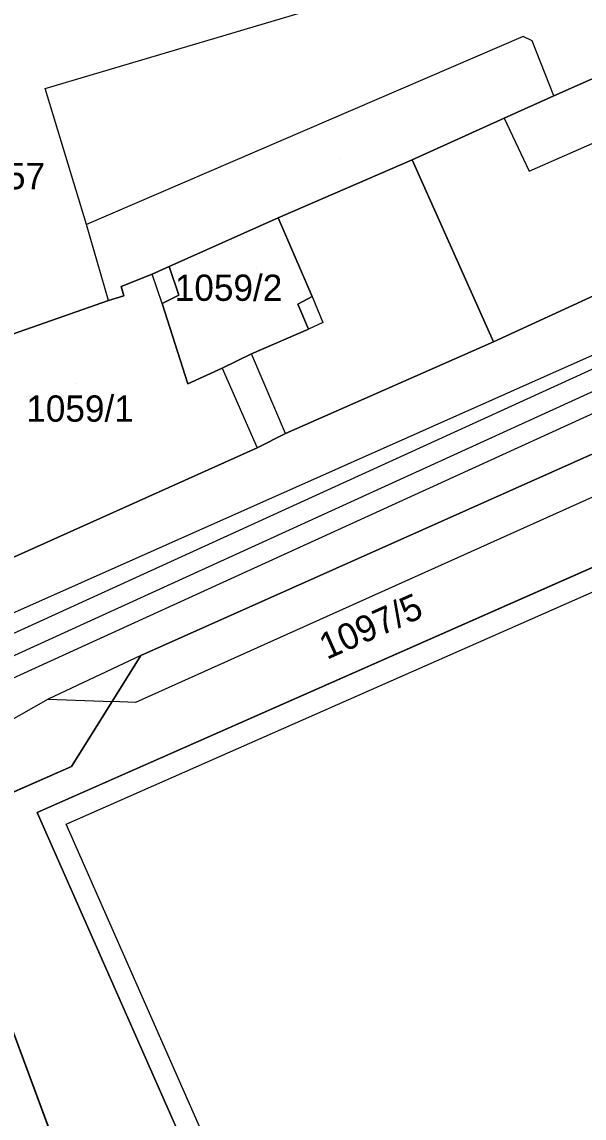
# Model space of a CAD drawing. Extents: x -263423 to -261326, y -1240067 to -1237864.
# Drawn here: x -262669.9 to -262627.1, y -1239899.5 to -1239816.1 of the extents above; entities that cross this region are included whole.
import ezdxf

# ---------------------------------------------------------------- set-up
doc = ezdxf.new("R2010")
doc.units = 0
for name, color, linetype in [('body_kn', 7, 'Continuous'), ('kladpar_druhypozemkov', 7, 'Continuous'), ('kladpar_hranice', 7, 'Continuous'), ('kladpar_parcelnecisla', 7, 'Continuous'), ('kladpar_plochy', 7, 'Continuous'), ('linie', 7, 'Continuous'), ('tarchy_linie', 7, 'Continuous'), ('zappar_hrandruhpozemk', 7, 'Continuous')]:
    doc.layers.add(name, color=color, linetype=linetype)

msp = doc.modelspace()

# ---------------------------------------------------------------- linework, layer by layer
at = {"layer": 'body_kn'}
for p, q in [((-262631.73, -1239817.17), (-262631.73, -1239817.17)), ((-262631.03, -1239817.5), (-262631.03, -1239817.5)), ((-262668.1, -1239821.15), (-262668.1, -1239821.15)), ((-262629.39, -1239821.71), (-262629.39, -1239821.71)), ((-262629.39, -1239821.71), (-262629.39, -1239821.71)), ((-262633.16, -1239823.41), (-262633.16, -1239823.41)), ((-262633.16, -1239823.41), (-262633.16, -1239823.41)), ((-262640.17, -1239826.56), (-262640.17, -1239826.56)), ((-262631.26, -1239827.43), (-262631.26, -1239827.43)), ((-262664.96, -1239831.49), (-262664.96, -1239831.49)), ((-262664.96, -1239831.49), (-262664.96, -1239831.49)), ((-262650.38, -1239830.98), (-262650.38, -1239830.98)), ((-262650.38, -1239830.98), (-262650.38, -1239830.98)), ((-262658.67, -1239834.7), (-262658.67, -1239834.7)), ((-262659.95, -1239835.27), (-262659.95, -1239835.27)), ((-262662.31, -1239836.21), (-262662.31, -1239836.21)), ((-262663.27, -1239837.29), (-262663.27, -1239837.29)), ((-262663.27, -1239837.29), (-262663.27, -1239837.29)), ((-262662.12, -1239836.92), (-262662.12, -1239836.92)), ((-262657.92, -1239836.87), (-262657.92, -1239836.87)), ((-262647.79, -1239836.98), (-262647.79, -1239836.98)), ((-262647.79, -1239836.98), (-262647.79, -1239836.98)), ((-262659.19, -1239837.5), (-262659.19, -1239837.5)), ((-262659.19, -1239837.5), (-262659.19, -1239837.5)), ((-262648.88, -1239837.55), (-262648.88, -1239837.55)), ((-262646.97, -1239838.96), (-262646.97, -1239838.96)), ((-262648.06, -1239839.46), (-262648.06, -1239839.46)), ((-262633.99, -1239840.42), (-262633.99, -1239840.42)), ((-262652.39, -1239841.35), (-262652.39, -1239841.35)), ((-262654.63, -1239842.43), (-262654.63, -1239842.43)), ((-262654.63, -1239842.43), (-262654.63, -1239842.43)), ((-262657.24, -1239843.63), (-262657.24, -1239843.63)), ((-262649.81, -1239847.42), (-262649.81, -1239847.42)), ((-262649.81, -1239847.42), (-262649.81, -1239847.42)), ((-262651.98, -1239848.49), (-262651.98, -1239848.49)), ((-262660.83, -1239864.32), (-262660.83, -1239864.32)), ((-262660.83, -1239864.32), (-262660.83, -1239864.32)), ((-262667.86, -1239867.63), (-262667.86, -1239867.63)), ((-262663.01, -1239867.82), (-262663.01, -1239867.82)), ((-262661.23, -1239867.89), (-262661.23, -1239867.89)), ((-262666.09, -1239872.77), (-262666.09, -1239872.77)), ((-262668.71, -1239876.26), (-262668.71, -1239876.26)), ((-262666.51, -1239877.16), (-262666.51, -1239877.16))]:
    msp.add_line(p, q, dxfattribs=at)
at = {"layer": 'kladpar_druhypozemkov'}
for p, q in [((-262645.68, -1239826.47), (-262645.68, -1239826.47)), ((-262652.04, -1239834.88), (-262652.04, -1239834.88)), ((-262665.82, -1239843.61), (-262665.82, -1239843.61)), ((-262643.14, -1239860.98), (-262643.14, -1239860.98))]:
    msp.add_line(p, q, dxfattribs=at)
at = {"layer": 'kladpar_hranice'}
msp.add_line((-262660.83, -1239864.32), (-262626.2, -1239848.86), dxfattribs=at)
for points in [[(-262613.01, -1239814.52), (-262620.34, -1239817.67), (-262620.98, -1239817.98), (-262629.39, -1239821.71), (-262633.16, -1239823.41), (-262640.17, -1239826.56), (-262650.38, -1239830.98), (-262658.67, -1239834.7), (-262659.95, -1239835.27), (-262662.31, -1239836.21), (-262662.12, -1239836.92), (-262663.27, -1239837.29), (-262676.46, -1239841.89), (-262677.6, -1239838.06), (-262677.91, -1239838.12), (-262679.61, -1239832.76), (-262679.23, -1239832.57), (-262680.48, -1239828.04), (-262680.93, -1239828.11), (-262682.63, -1239822.68), (-262682.24, -1239822.49), (-262683.37, -1239818.54), (-262646.46, -1239807.43)], [(-262526.13, -1239812.66), (-262542.45, -1239819.98), (-262563.23, -1239829.13), (-262583.68, -1239838.09), (-262586.25, -1239839.22), (-262588.33, -1239840.2), (-262592.79, -1239842.29), (-262592.55, -1239839.45), (-262595.19, -1239840.65), (-262602.86, -1239844.12), (-262608.26, -1239846.57), (-262615.12, -1239849.67), (-262616.27, -1239850.24), (-262618.95, -1239851.5), (-262622.23, -1239850.36), (-262625.62, -1239849.18), (-262626.2, -1239848.86), (-262660.83, -1239864.32), (-262663.01, -1239867.82), (-262666.09, -1239872.77), (-262672.59, -1239875.61)], [(-262629.39, -1239821.71), (-262620.98, -1239817.98), (-262620.34, -1239817.67), (-262613.01, -1239814.52), (-262607.52, -1239828.24), (-262633.99, -1239840.42), (-262640.17, -1239826.56), (-262633.16, -1239823.41), (-262629.39, -1239821.71)], [(-262671.94, -1239857.45), (-262651.98, -1239848.49), (-262649.81, -1239847.42), (-262633.99, -1239840.42), (-262607.52, -1239828.24), (-262595.03, -1239823), (-262577.3, -1239815.05)], [(-262663.27, -1239837.29), (-262662.12, -1239836.92), (-262662.31, -1239836.21), (-262659.95, -1239835.27), (-262658.67, -1239834.7), (-262657.92, -1239836.87), (-262659.19, -1239837.5), (-262657.24, -1239843.63), (-262654.63, -1239842.43), (-262652.39, -1239841.35), (-262648.06, -1239839.46), (-262648.88, -1239837.55), (-262647.79, -1239836.98), (-262650.38, -1239830.98), (-262640.17, -1239826.56), (-262633.99, -1239840.42), (-262649.81, -1239847.42), (-262651.98, -1239848.49), (-262671.94, -1239857.45), (-262676.46, -1239841.89), (-262663.27, -1239837.29)], [(-262650.38, -1239830.98), (-262647.79, -1239836.98), (-262648.88, -1239837.55), (-262648.06, -1239839.46), (-262652.39, -1239841.35), (-262654.63, -1239842.43), (-262657.24, -1239843.63), (-262659.19, -1239837.5), (-262657.92, -1239836.87), (-262658.67, -1239834.7), (-262650.38, -1239830.98)], [(-262668.71, -1239876.26), (-262615.02, -1239852.56), (-262584.09, -1239922.71), (-262637.77, -1239946.39), (-262668.71, -1239876.26)], [(-262637.77, -1239946.39), (-262584.09, -1239922.71), (-262615.02, -1239852.56), (-262668.71, -1239876.26), (-262637.77, -1239946.39)], [(-262672.59, -1239875.61), (-262666.09, -1239872.77), (-262663.01, -1239867.82), (-262660.83, -1239864.32)], [(-262662.51, -1239914.58), (-262675.41, -1239879.86)], [(-262675.41, -1239879.86), (-262662.51, -1239914.58), (-262650.11, -1239948.02), (-262649.29, -1239949.42), (-262648.47, -1239950.57), (-262647.52, -1239951.53), (-262646.5, -1239952.36), (-262645.29, -1239953.01), (-262644.28, -1239953.52), (-262675.19, -1239964.28)]]:
    msp.add_lwpolyline(points, dxfattribs=at)
at = {"layer": 'kladpar_plochy'}
for p, q in [((-262660.83, -1239864.32), (-262626.2, -1239848.86)), ((-262615.02, -1239852.56), (-262668.71, -1239876.26)), ((-262663.01, -1239867.82), (-262660.83, -1239864.32)), ((-262666.09, -1239872.77), (-262663.01, -1239867.82)), ((-262672.59, -1239875.61), (-262666.09, -1239872.77)), ((-262668.71, -1239876.26), (-262637.77, -1239946.39)), ((-262662.51, -1239914.58), (-262675.41, -1239879.86)), ((-262675.41, -1239879.86), (-262662.51, -1239914.58))]:
    msp.add_line(p, q, dxfattribs=at)
for points in [[(-262613.01, -1239814.52), (-262620.34, -1239817.67), (-262620.98, -1239817.98), (-262629.39, -1239821.71), (-262633.16, -1239823.41), (-262640.17, -1239826.56), (-262650.38, -1239830.98), (-262658.67, -1239834.7), (-262659.95, -1239835.27), (-262662.31, -1239836.21), (-262662.12, -1239836.92), (-262663.27, -1239837.29), (-262676.46, -1239841.89), (-262677.6, -1239838.06), (-262677.91, -1239838.12), (-262679.61, -1239832.76), (-262679.23, -1239832.57), (-262680.48, -1239828.04), (-262680.93, -1239828.11), (-262682.63, -1239822.68), (-262682.24, -1239822.49), (-262683.37, -1239818.54), (-262646.46, -1239807.43)], [(-262526.13, -1239812.66), (-262542.45, -1239819.98), (-262563.23, -1239829.13), (-262583.68, -1239838.09), (-262586.25, -1239839.22), (-262588.33, -1239840.2), (-262592.79, -1239842.29), (-262592.55, -1239839.45), (-262595.19, -1239840.65), (-262602.86, -1239844.12), (-262608.26, -1239846.57), (-262615.12, -1239849.67), (-262616.27, -1239850.24), (-262618.95, -1239851.5), (-262622.23, -1239850.36), (-262625.62, -1239849.18), (-262626.2, -1239848.86), (-262660.83, -1239864.32), (-262663.01, -1239867.82), (-262666.09, -1239872.77), (-262672.59, -1239875.61)], [(-262671.94, -1239857.45), (-262651.98, -1239848.49), (-262649.81, -1239847.42), (-262633.99, -1239840.42), (-262607.52, -1239828.24), (-262595.03, -1239823), (-262577.3, -1239815.05)]]:
    msp.add_lwpolyline(points, dxfattribs=at)
for points in [[(-262629.39, -1239821.71), (-262620.98, -1239817.98), (-262620.34, -1239817.67), (-262613.01, -1239814.52), (-262607.52, -1239828.24), (-262633.99, -1239840.42), (-262640.17, -1239826.56), (-262633.16, -1239823.41)], [(-262663.27, -1239837.29), (-262662.12, -1239836.92), (-262662.31, -1239836.21), (-262659.95, -1239835.27), (-262658.67, -1239834.7), (-262657.92, -1239836.87), (-262659.19, -1239837.5), (-262657.24, -1239843.63), (-262654.63, -1239842.43), (-262652.39, -1239841.35), (-262648.06, -1239839.46), (-262648.88, -1239837.55), (-262647.79, -1239836.98), (-262650.38, -1239830.98), (-262640.17, -1239826.56), (-262633.99, -1239840.42), (-262649.81, -1239847.42), (-262651.98, -1239848.49), (-262671.94, -1239857.45), (-262676.46, -1239841.89)], [(-262650.38, -1239830.98), (-262647.79, -1239836.98), (-262648.88, -1239837.55), (-262648.06, -1239839.46), (-262652.39, -1239841.35), (-262654.63, -1239842.43), (-262657.24, -1239843.63), (-262659.19, -1239837.5), (-262657.92, -1239836.87), (-262658.67, -1239834.7)], [(-262668.71, -1239876.26), (-262615.02, -1239852.56), (-262584.09, -1239922.71), (-262637.77, -1239946.39)]]:
    msp.add_lwpolyline(points, close=True, dxfattribs=at)
at = {"layer": 'linie'}
msp.add_lwpolyline([(-262521.46, -1239790.07), (-262540.33, -1239798.65), (-262560.41, -1239807.74), (-262562.89, -1239808.81), (-262563.41, -1239809.03), (-262572.52, -1239812.91), (-262575.06, -1239814.02), (-262575.26, -1239814.11), (-262577.3, -1239815.05), (-262595.03, -1239823), (-262607.52, -1239828.24), (-262633.99, -1239840.42), (-262649.81, -1239847.42), (-262651.98, -1239848.49), (-262671.94, -1239857.45), (-262714.44, -1239876.51), (-262740.08, -1239884.8)], dxfattribs=at)
at = {"layer": 'tarchy_linie'}
for points in [[(-262673.94, -1239865.89), (-262591.1, -1239828.06), (-262563.05, -1239815.33), (-262497.85, -1239786.86), (-262417.23, -1239749.97)], [(-262700.29, -1239764.57), (-262673.55, -1239867.4), (-262671.15, -1239874.98), (-262672.59, -1239875.61), (-262673.88, -1239876.15), (-262673.93, -1239876.17), (-262674.7, -1239876.81), (-262675.21, -1239877.57), (-262675.53, -1239878.4), (-262675.54, -1239879.16), (-262675.41, -1239879.86), (-262662.51, -1239914.58), (-262657.08, -1239929.21), (-262650.11, -1239948.02), (-262649.29, -1239949.42), (-262648.47, -1239950.57), (-262647.52, -1239951.53), (-262646.71, -1239952.19), (-262642.79, -1239964.57), (-262676.62, -1239978.96), (-262706.54, -1239880.67), (-262742.27, -1239779.37)], [(-262497.22, -1239788.28), (-262562.42, -1239816.75), (-262590.46, -1239829.47), (-262673.55, -1239867.41), (-262673.55, -1239867.4), (-262673.94, -1239865.89), (-262674.34, -1239864.37), (-262591.74, -1239826.65), (-262565.09, -1239814.55)]]:
    msp.add_lwpolyline(points, dxfattribs=at)
at = {"layer": 'zappar_hrandruhpozemk'}
for p, q in [((-262631.73, -1239817.17), (-262664.96, -1239831.49)), ((-262664.96, -1239831.49), (-262668.1, -1239821.15)), ((-262631.26, -1239827.43), (-262618.57, -1239821.82)), ((-262633.16, -1239823.41), (-262631.26, -1239827.43)), ((-262663.27, -1239837.29), (-262664.96, -1239831.49)), ((-262659.19, -1239837.5), (-262659.95, -1239835.27)), ((-262647.79, -1239836.98), (-262646.97, -1239838.96)), ((-262646.97, -1239838.96), (-262648.06, -1239839.46)), ((-262649.81, -1239847.42), (-262652.39, -1239841.35)), ((-262654.63, -1239842.43), (-262651.98, -1239848.49)), ((-262622.23, -1239850.36), (-262661.23, -1239867.89)), ((-262666.51, -1239877.16), (-262616.02, -1239854.88)), ((-262667.86, -1239867.63), (-262663.01, -1239867.82)), ((-262661.23, -1239867.89), (-262663.01, -1239867.82))]:
    msp.add_line(p, q, dxfattribs=at)
for points in [[(-262668.1, -1239821.15), (-262642.86, -1239813.62), (-262625.96, -1239805.8), (-262620.98, -1239817.98)], [(-262672.03, -1239861.72), (-262573.53, -1239817.9), (-262572.34, -1239817.05)], [(-262629.39, -1239821.71), (-262631.03, -1239817.5), (-262631.73, -1239817.17)], [(-262660.83, -1239864.32), (-262667.86, -1239867.63), (-262672.37, -1239870.17)], [(-262629.64, -1239940.77), (-262637.03, -1239944.02), (-262666.51, -1239877.16)]]:
    msp.add_lwpolyline(points, dxfattribs=at)

# ---------------------------------------------------------------- texts
at = {"layer": 'kladpar_parcelnecisla'}
for s, p in [('1057', (-262674.06, -1239828.81)), ('1059/2', (-262658.234, -1239837.31)), ('1059/1', (-262669.538, -1239846.51))]:
    msp.add_text(s, height=2, dxfattribs=at).set_placement(p)
msp.add_text('1097/5', height=2, rotation=24, dxfattribs=at).set_placement((-262646.666, -1239864.656))

doc.saveas('drawing.dxf')
